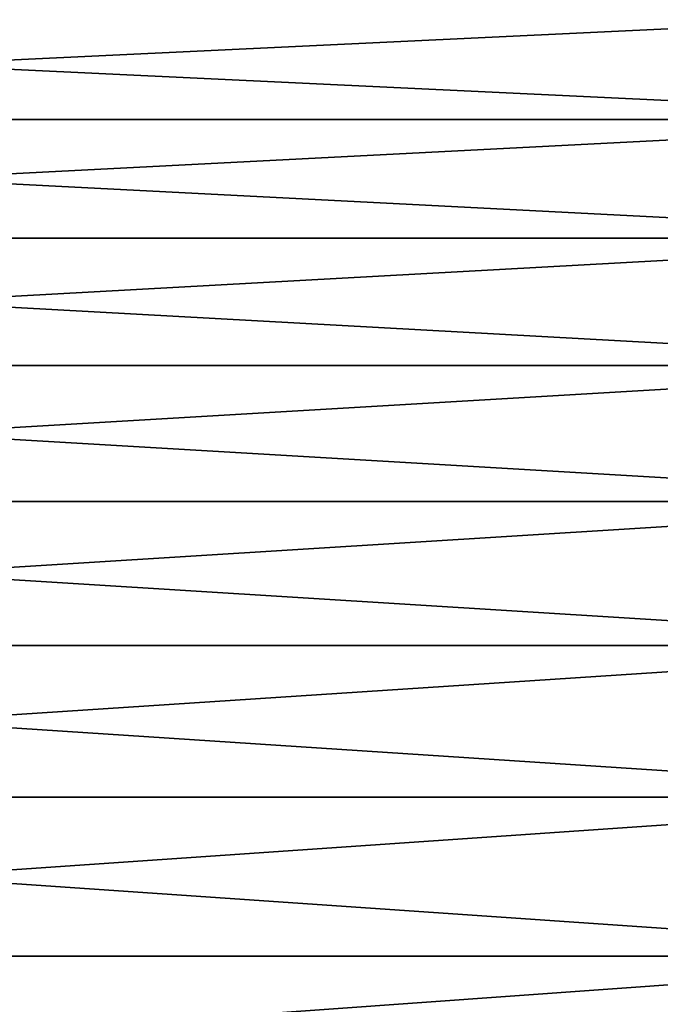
# Model space of a CAD drawing. Header units: metres. Extents: x -2 to 85, y -75 to 96.
# Tile 390 of 444: x 77.8 to 81.42, y 42.77 to 48.34. Entities that reach past the tile are written whole.
import ezdxf

# ---------------------------------------------------------------- set-up
doc = ezdxf.new("R2010")
doc.units = ezdxf.units.M
doc.layers.add('solid_20204500', color=7, linetype='CONTINUOUS')

msp = doc.modelspace()

# ---------------------------------------------------------------- linework, layer by layer
at = {"layer": 'solid_20204500'}
for points in [[(83.727272, 47.775051, -12.696349), (70.650002, 47.775051, -12.696349), (70.650002, 48.395496, -11.673635)], [(83.727272, 48.395496, -11.673635), (83.727272, 47.775051, -12.696349), (70.650002, 48.395496, -11.673635)], [(83.727272, 48.395496, 11.673635), (70.650002, 48.395496, 11.673635), (70.650002, 47.775051, 12.696349)], [(83.727272, 47.775051, 12.696349), (83.727272, 48.395496, 11.673635), (70.650002, 47.775051, 12.696349)], [(83.727272, 47.103371, -13.686167), (70.650002, 47.103371, -13.686167), (70.650002, 47.775051, -12.696349)], [(83.727272, 47.775051, -12.696349), (83.727272, 47.103371, -13.686167), (70.650002, 47.775051, -12.696349)], [(83.727272, 47.775051, 12.696349), (70.650002, 47.775051, 12.696349), (70.650002, 47.103371, 13.686167)], [(83.727272, 47.103371, 13.686167), (83.727272, 47.775051, 12.696349), (70.650002, 47.103371, 13.686167)], [(83.727272, 46.382195, -14.640524), (70.650002, 46.382195, -14.640524), (70.650002, 47.103371, -13.686167)], [(83.727272, 47.103371, -13.686167), (83.727272, 46.382195, -14.640524), (70.650002, 47.103371, -13.686167)], [(83.727272, 47.103371, 13.686167), (70.650002, 47.103371, 13.686167), (70.650002, 46.382195, 14.640524)], [(83.727272, 46.382195, 14.640524), (83.727272, 47.103371, 13.686167), (70.650002, 46.382195, 14.640524)], [(83.727272, 45.613388, -15.556946), (70.650002, 45.613388, -15.556946), (70.650002, 46.382195, -14.640524)], [(83.727272, 46.382195, -14.640524), (83.727272, 45.613388, -15.556946), (70.650002, 46.382195, -14.640524)], [(83.727272, 46.382195, 14.640524), (70.650002, 46.382195, 14.640524), (70.650002, 45.613388, 15.556946)], [(83.727272, 45.613388, 15.556946), (83.727272, 46.382195, 14.640524), (70.650002, 45.613388, 15.556946)], [(83.727272, 44.798943, -16.43306), (70.650002, 44.798943, -16.43306), (70.650002, 45.613388, -15.556946)], [(83.727272, 45.613388, -15.556946), (83.727272, 44.798943, -16.43306), (70.650002, 45.613388, -15.556946)], [(83.727272, 45.613388, 15.556946), (70.650002, 45.613388, 15.556946), (70.650002, 44.798943, 16.43306)], [(83.727272, 44.798943, 16.43306), (83.727272, 45.613388, 15.556946), (70.650002, 44.798943, 16.43306)], [(83.727272, 43.940975, -17.266596), (70.650002, 43.940975, -17.266596), (70.650002, 44.798943, -16.43306)], [(83.727272, 44.798943, -16.43306), (83.727272, 43.940975, -17.266596), (70.650002, 44.798943, -16.43306)], [(83.727272, 44.798943, 16.43306), (70.650002, 44.798943, 16.43306), (70.650002, 43.940975, 17.266596)], [(83.727272, 43.940975, 17.266596), (83.727272, 44.798943, 16.43306), (70.650002, 43.940975, 17.266596)], [(83.727272, 43.041702, -18.055393), (70.650002, 43.041702, -18.055393), (70.650002, 43.940975, -17.266596)], [(83.727272, 43.940975, -17.266596), (83.727272, 43.041702, -18.055393), (70.650002, 43.940975, -17.266596)], [(83.727272, 43.940975, 17.266596), (70.650002, 43.940975, 17.266596), (70.650002, 43.041702, 18.055393)], [(83.727272, 43.041702, 18.055393), (83.727272, 43.940975, 17.266596), (70.650002, 43.041702, 18.055393)], [(83.727272, 42.103455, -18.797409), (70.650002, 42.103455, -18.797409), (70.650002, 43.041702, -18.055393)], [(83.727272, 43.041702, -18.055393), (83.727272, 42.103455, -18.797409), (70.650002, 43.041702, -18.055393)], [(83.727272, 43.041702, 18.055393), (70.650002, 43.041702, 18.055393), (70.650002, 42.103455, 18.797409)], [(83.727272, 42.103455, 18.797409), (83.727272, 43.041702, 18.055393), (70.650002, 42.103455, 18.797409)]]:
    msp.add_3dface(points, dxfattribs=at)

doc.saveas('drawing.dxf')
